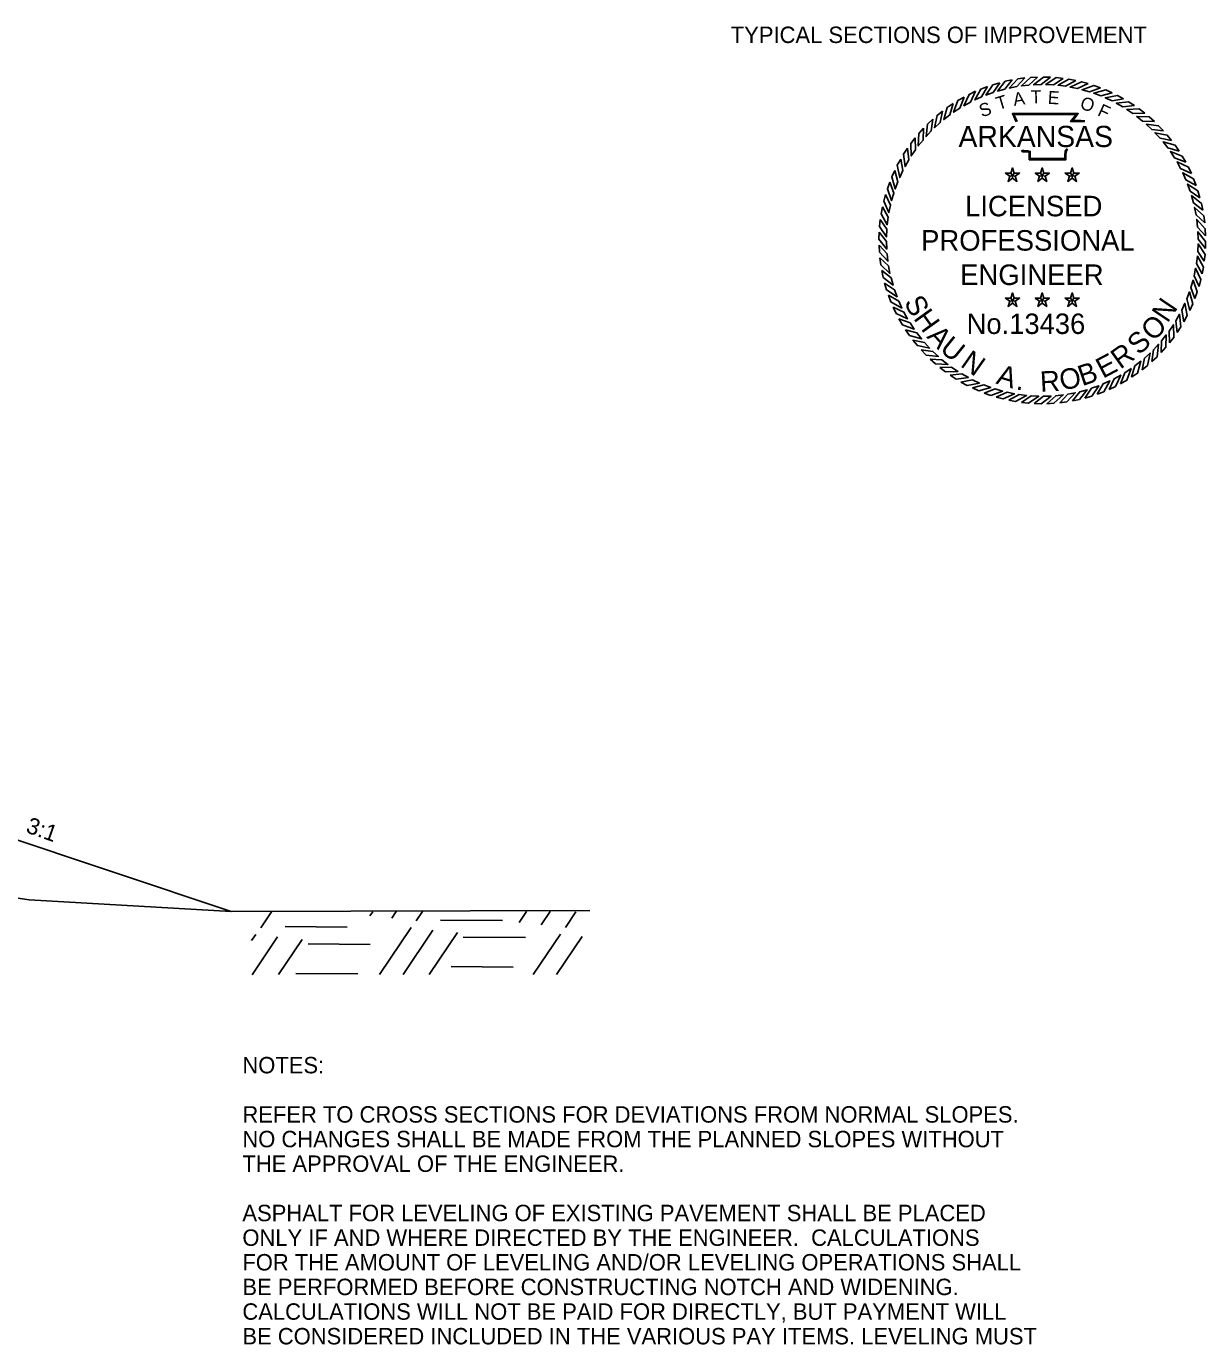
# Model space of a CAD drawing. Extents: x 1001270 to 1003428, y 1840152 to 1842912.
# Drawn here: x 1001385.4 to 1001428.47, y 1840482.07 to 1840530.22 of the extents above; entities that cross this region are included whole.
import ezdxf

# ---------------------------------------------------------------- set-up
doc = ezdxf.new("R2010")
doc.units = 0
for name, color, linetype in [('1', 7, 'Continuous'), ('19', 7, 'Continuous'), ('G-ANNO-SYMB', 7, 'Continuous')]:
    doc.layers.add(name, color=color, linetype=linetype)

msp = doc.modelspace()

# ---------------------------------------------------------------- linework, layer by layer
at = {"layer": '19'}
for p, q in [((1001392.875, 1840497.889), (1001378.544, 1840502.666)), ((1001392.875, 1840497.889), (1001405.981, 1840497.92)), ((1001393.963, 1840497.295), (1001394.355, 1840497.878)), ((1001397.948, 1840497.729), (1001398.054, 1840497.879)), ((1001398.743, 1840497.638), (1001398.909, 1840497.882)), ((1001399.638, 1840497.545), (1001399.864, 1840497.884)), ((1001403.402, 1840497.49), (1001403.664, 1840497.885)), ((1001404.197, 1840497.398), (1001404.529, 1840497.887)), ((1001405.093, 1840497.306), (1001405.473, 1840497.88)), ((1001394.852, 1840497.334), (1001397.111, 1840497.313)), ((1001398.3, 1840495.582), (1001399.453, 1840497.303)), ((1001399.155, 1840495.585), (1001400.247, 1840497.211)), ((1001400.526, 1840497.575), (1001402.787, 1840497.563)), ((1001393.623, 1840496.827), (1001393.777, 1840497.053)), ((1001393.646, 1840495.579), (1001394.572, 1840496.961)), ((1001394.601, 1840495.581), (1001395.467, 1840496.869)), ((1001395.692, 1840496.705), (1001397.951, 1840496.684)), ((1001400.11, 1840495.587), (1001401.143, 1840497.119)), ((1001401.356, 1840496.946), (1001403.627, 1840496.934)), ((1001403.91, 1840495.588), (1001404.907, 1840497.064)), ((1001404.765, 1840495.59), (1001405.702, 1840496.972)), ((1001400.914, 1840495.876), (1001403.174, 1840495.855)), ((1001395.239, 1840495.626), (1001397.509, 1840495.613))]:
    msp.add_line(p, q, dxfattribs=at)
msp.add_lwpolyline([(1001380.141, 1840499.12), (1001385.501, 1840498.309), (1001392.875, 1840497.889)], dxfattribs=at)
at = {"layer": 'G-ANNO-SYMB'}
for points in [[(1001420.502, 1840528.017), (1001420.262, 1840527.926), (1001420.037, 1840527.528), (1001420.289, 1840527.642)], [(1001420.949, 1840528.157), (1001420.703, 1840528.085), (1001420.447, 1840527.706), (1001420.708, 1840527.8)], [(1001421.405, 1840528.262), (1001421.154, 1840528.209), (1001420.87, 1840527.851), (1001421.137, 1840527.925)], [(1001421.869, 1840528.33), (1001421.614, 1840528.297), (1001421.302, 1840527.963), (1001421.575, 1840528.015)], [(1001422.336, 1840528.362), (1001422.08, 1840528.349), (1001421.743, 1840528.04), (1001422.018, 1840528.071)], [(1001422.805, 1840528.357), (1001422.548, 1840528.364), (1001422.188, 1840528.083), (1001422.465, 1840528.092)], [(1001423.271, 1840528.315), (1001423.016, 1840528.343), (1001422.635, 1840528.09), (1001422.912, 1840528.077)], [(1001423.733, 1840528.237), (1001423.481, 1840528.284), (1001423.081, 1840528.063), (1001423.356, 1840528.028)], [(1001424.187, 1840528.123), (1001423.94, 1840528.19), (1001423.524, 1840528), (1001423.795, 1840527.944)], [(1001424.631, 1840527.973), (1001424.39, 1840528.06), (1001423.96, 1840527.903), (1001424.226, 1840527.826)], [(1001419.647, 1840527.635), (1001419.425, 1840527.507), (1001419.265, 1840527.079), (1001419.496, 1840527.231)], [(1001420.067, 1840527.843), (1001419.835, 1840527.733), (1001419.642, 1840527.318), (1001419.885, 1840527.452)], [(1001425.062, 1840527.789), (1001424.828, 1840527.894), (1001424.387, 1840527.772), (1001424.647, 1840527.674)], [(1001425.477, 1840527.572), (1001425.252, 1840527.695), (1001424.803, 1840527.608), (1001425.054, 1840527.49)], [(1001418.863, 1840527.123), (1001418.664, 1840526.962), (1001418.572, 1840526.514), (1001418.777, 1840526.7)], [(1001419.245, 1840527.394), (1001419.034, 1840527.249), (1001418.907, 1840526.81), (1001419.126, 1840526.98)], [(1001425.874, 1840527.323), (1001425.659, 1840527.464), (1001425.205, 1840527.412), (1001425.446, 1840527.275)], [(1001426.25, 1840527.044), (1001426.047, 1840527.201), (1001425.59, 1840527.185), (1001425.819, 1840527.029)], [(1001418.504, 1840526.822), (1001418.317, 1840526.646), (1001418.262, 1840526.192), (1001418.451, 1840526.395)], [(1001426.603, 1840526.736), (1001426.413, 1840526.908), (1001425.956, 1840526.928), (1001426.172, 1840526.755)], [(1001426.931, 1840526.401), (1001426.754, 1840526.588), (1001426.301, 1840526.643), (1001426.503, 1840526.454)], [(1001417.861, 1840526.142), (1001417.705, 1840525.939), (1001417.721, 1840525.482), (1001417.876, 1840525.711)], [(1001418.169, 1840526.495), (1001417.997, 1840526.305), (1001417.977, 1840525.848), (1001418.15, 1840526.064)], [(1001427.231, 1840526.042), (1001427.07, 1840526.241), (1001426.622, 1840526.333), (1001426.808, 1840526.128)], [(1001417.582, 1840525.766), (1001417.442, 1840525.551), (1001417.493, 1840525.097), (1001417.631, 1840525.337)], [(1001427.502, 1840525.66), (1001427.357, 1840525.872), (1001426.918, 1840525.998), (1001427.088, 1840525.779)], [(1001427.743, 1840525.258), (1001427.615, 1840525.48), (1001427.187, 1840525.64), (1001427.339, 1840525.409)], [(1001417.333, 1840525.369), (1001417.21, 1840525.144), (1001417.297, 1840524.695), (1001417.415, 1840524.946)], [(1001427.951, 1840524.838), (1001427.841, 1840525.07), (1001427.427, 1840525.263), (1001427.56, 1840525.02)], [(1001417.116, 1840524.954), (1001417.011, 1840524.72), (1001417.133, 1840524.279), (1001417.231, 1840524.539)], [(1001421.416, 1840524.774), (1001421.354, 1840524.858), (1001421.156, 1840524.858), (1001421.317, 1840524.742)], [(1001421.416, 1840524.774), (1001421.317, 1840524.742), (1001421.255, 1840524.554), (1001421.416, 1840524.67)], [(1001421.416, 1840524.774), (1001421.477, 1840524.858), (1001421.416, 1840525.047), (1001421.354, 1840524.858)], [(1001421.416, 1840524.774), (1001421.515, 1840524.742), (1001421.675, 1840524.858), (1001421.477, 1840524.858)], [(1001421.416, 1840524.774), (1001421.416, 1840524.67), (1001421.576, 1840524.554), (1001421.515, 1840524.742)], [(1001422.507, 1840524.774), (1001422.445, 1840524.858), (1001422.247, 1840524.858), (1001422.408, 1840524.742)], [(1001422.507, 1840524.774), (1001422.408, 1840524.742), (1001422.346, 1840524.554), (1001422.507, 1840524.67)], [(1001422.507, 1840524.774), (1001422.568, 1840524.858), (1001422.507, 1840525.047), (1001422.445, 1840524.858)], [(1001422.507, 1840524.774), (1001422.606, 1840524.742), (1001422.766, 1840524.858), (1001422.568, 1840524.858)], [(1001422.507, 1840524.774), (1001422.507, 1840524.67), (1001422.667, 1840524.554), (1001422.606, 1840524.742)], [(1001423.598, 1840524.774), (1001423.536, 1840524.858), (1001423.338, 1840524.858), (1001423.498, 1840524.742)], [(1001423.598, 1840524.774), (1001423.498, 1840524.742), (1001423.437, 1840524.554), (1001423.598, 1840524.67)], [(1001423.598, 1840524.774), (1001423.659, 1840524.858), (1001423.598, 1840525.047), (1001423.536, 1840524.858)], [(1001423.598, 1840524.774), (1001423.697, 1840524.742), (1001423.857, 1840524.858), (1001423.659, 1840524.858)], [(1001423.598, 1840524.774), (1001423.598, 1840524.67), (1001423.758, 1840524.554), (1001423.697, 1840524.742)], [(1001428.126, 1840524.404), (1001428.034, 1840524.643), (1001427.636, 1840524.868), (1001427.75, 1840524.616)], [(1001416.932, 1840524.523), (1001416.846, 1840524.281), (1001417.002, 1840523.852), (1001417.079, 1840524.118)], [(1001428.266, 1840523.956), (1001428.193, 1840524.203), (1001427.814, 1840524.458), (1001427.908, 1840524.198)], [(1001416.782, 1840524.079), (1001416.715, 1840523.832), (1001416.905, 1840523.415), (1001416.961, 1840523.687)], [(1001428.37, 1840523.5), (1001428.317, 1840523.751), (1001427.959, 1840524.036), (1001428.033, 1840523.768)], [(1001416.59, 1840523.163), (1001416.562, 1840522.908), (1001416.815, 1840522.527), (1001416.828, 1840522.803)], [(1001416.668, 1840523.625), (1001416.621, 1840523.373), (1001416.842, 1840522.973), (1001416.877, 1840523.248)], [(1001428.438, 1840523.036), (1001428.405, 1840523.291), (1001428.071, 1840523.603), (1001428.123, 1840523.33)], [(1001428.47, 1840522.569), (1001428.457, 1840522.825), (1001428.148, 1840523.162), (1001428.179, 1840522.887)], [(1001416.548, 1840522.696), (1001416.541, 1840522.44), (1001416.822, 1840522.08), (1001416.814, 1840522.357)], [(1001428.465, 1840522.101), (1001428.472, 1840522.357), (1001428.191, 1840522.717), (1001428.2, 1840522.44)], [(1001416.543, 1840522.228), (1001416.556, 1840521.972), (1001416.865, 1840521.635), (1001416.834, 1840521.91)], [(1001428.423, 1840521.634), (1001428.451, 1840521.889), (1001428.198, 1840522.27), (1001428.185, 1840521.994)], [(1001416.575, 1840521.761), (1001416.608, 1840521.506), (1001416.942, 1840521.194), (1001416.89, 1840521.467)], [(1001428.345, 1840521.172), (1001428.392, 1840521.424), (1001428.171, 1840521.824), (1001428.136, 1840521.549)], [(1001416.643, 1840521.297), (1001416.696, 1840521.046), (1001417.054, 1840520.761), (1001416.981, 1840521.029)], [(1001428.231, 1840520.718), (1001428.298, 1840520.966), (1001428.108, 1840521.382), (1001428.052, 1840521.11)], [(1001416.748, 1840520.841), (1001416.82, 1840520.594), (1001417.199, 1840520.339), (1001417.105, 1840520.599)], [(1001428.081, 1840520.274), (1001428.168, 1840520.516), (1001428.011, 1840520.945), (1001427.934, 1840520.679)], [(1001416.888, 1840520.394), (1001416.979, 1840520.154), (1001417.377, 1840519.929), (1001417.263, 1840520.181)], [(1001421.416, 1840520.206), (1001421.354, 1840520.29), (1001421.156, 1840520.29), (1001421.317, 1840520.174)], [(1001421.416, 1840520.206), (1001421.477, 1840520.29), (1001421.416, 1840520.479), (1001421.354, 1840520.29)], [(1001421.416, 1840520.206), (1001421.515, 1840520.174), (1001421.675, 1840520.29), (1001421.477, 1840520.29)], [(1001422.507, 1840520.206), (1001422.445, 1840520.29), (1001422.247, 1840520.29), (1001422.408, 1840520.174)], [(1001422.507, 1840520.206), (1001422.568, 1840520.29), (1001422.507, 1840520.479), (1001422.445, 1840520.29)], [(1001422.507, 1840520.206), (1001422.606, 1840520.174), (1001422.766, 1840520.29), (1001422.568, 1840520.29)], [(1001423.598, 1840520.206), (1001423.536, 1840520.29), (1001423.338, 1840520.29), (1001423.498, 1840520.174)], [(1001423.598, 1840520.206), (1001423.659, 1840520.29), (1001423.598, 1840520.479), (1001423.536, 1840520.29)], [(1001423.598, 1840520.206), (1001423.697, 1840520.174), (1001423.857, 1840520.29), (1001423.659, 1840520.29)], [(1001427.898, 1840519.843), (1001428.002, 1840520.077), (1001427.88, 1840520.518), (1001427.782, 1840520.259)], [(1001417.062, 1840519.959), (1001417.172, 1840519.727), (1001417.587, 1840519.534), (1001417.453, 1840519.777)], [(1001421.416, 1840520.206), (1001421.317, 1840520.174), (1001421.255, 1840519.985), (1001421.416, 1840520.102)], [(1001421.416, 1840520.206), (1001421.416, 1840520.102), (1001421.576, 1840519.985), (1001421.515, 1840520.174)], [(1001422.507, 1840520.206), (1001422.408, 1840520.174), (1001422.346, 1840519.985), (1001422.507, 1840520.102)], [(1001422.507, 1840520.206), (1001422.507, 1840520.102), (1001422.667, 1840519.985), (1001422.606, 1840520.174)], [(1001423.598, 1840520.206), (1001423.498, 1840520.174), (1001423.437, 1840519.985), (1001423.598, 1840520.102)], [(1001423.598, 1840520.206), (1001423.598, 1840520.102), (1001423.758, 1840519.985), (1001423.697, 1840520.174)], [(1001427.68, 1840519.428), (1001427.803, 1840519.653), (1001427.716, 1840520.102), (1001427.598, 1840519.851)], [(1001417.27, 1840519.539), (1001417.398, 1840519.317), (1001417.827, 1840519.157), (1001417.674, 1840519.388)], [(1001427.152, 1840518.655), (1001427.309, 1840518.858), (1001427.293, 1840519.315), (1001427.137, 1840519.086)], [(1001427.431, 1840519.031), (1001427.572, 1840519.246), (1001427.52, 1840519.7), (1001427.383, 1840519.46)], [(1001417.511, 1840519.137), (1001417.656, 1840518.925), (1001418.095, 1840518.799), (1001417.925, 1840519.018)], [(1001426.844, 1840518.302), (1001427.016, 1840518.493), (1001427.036, 1840518.949), (1001426.863, 1840518.733)], [(1001417.782, 1840518.755), (1001417.943, 1840518.556), (1001418.391, 1840518.464), (1001418.205, 1840518.669)], [(1001418.083, 1840518.396), (1001418.259, 1840518.209), (1001418.713, 1840518.154), (1001418.511, 1840518.343)], [(1001426.509, 1840517.975), (1001426.696, 1840518.151), (1001426.751, 1840518.605), (1001426.562, 1840518.403)], [(1001418.41, 1840518.061), (1001418.601, 1840517.889), (1001419.057, 1840517.869), (1001418.841, 1840518.042)], [(1001425.768, 1840517.403), (1001425.98, 1840517.548), (1001426.106, 1840517.987), (1001425.887, 1840517.817)], [(1001426.15, 1840517.674), (1001426.35, 1840517.835), (1001426.441, 1840518.283), (1001426.236, 1840518.097)], [(1001418.763, 1840517.753), (1001418.966, 1840517.596), (1001419.423, 1840517.612), (1001419.194, 1840517.768)], [(1001419.139, 1840517.474), (1001419.354, 1840517.334), (1001419.808, 1840517.385), (1001419.568, 1840517.523)], [(1001424.946, 1840516.954), (1001425.178, 1840517.064), (1001425.371, 1840517.479), (1001425.128, 1840517.345)], [(1001425.366, 1840517.162), (1001425.588, 1840517.29), (1001425.749, 1840517.718), (1001425.517, 1840517.566)], [(1001419.536, 1840517.225), (1001419.761, 1840517.102), (1001420.21, 1840517.189), (1001419.959, 1840517.307)], [(1001419.951, 1840517.008), (1001420.185, 1840516.903), (1001420.626, 1840517.025), (1001420.367, 1840517.123)], [(1001420.382, 1840516.824), (1001420.624, 1840516.738), (1001421.053, 1840516.894), (1001420.787, 1840516.971)], [(1001423.608, 1840516.535), (1001423.859, 1840516.588), (1001424.144, 1840516.946), (1001423.876, 1840516.873)], [(1001424.065, 1840516.64), (1001424.311, 1840516.712), (1001424.566, 1840517.091), (1001424.306, 1840516.997)], [(1001424.512, 1840516.78), (1001424.751, 1840516.871), (1001424.976, 1840517.269), (1001424.724, 1840517.155)], [(1001420.826, 1840516.674), (1001421.074, 1840516.607), (1001421.49, 1840516.797), (1001421.218, 1840516.853)], [(1001421.28, 1840516.56), (1001421.532, 1840516.513), (1001421.932, 1840516.734), (1001421.657, 1840516.769)], [(1001421.742, 1840516.482), (1001421.997, 1840516.454), (1001422.379, 1840516.707), (1001422.102, 1840516.72)], [(1001422.209, 1840516.44), (1001422.465, 1840516.433), (1001422.825, 1840516.714), (1001422.548, 1840516.705)], [(1001422.677, 1840516.435), (1001422.933, 1840516.448), (1001423.27, 1840516.757), (1001422.995, 1840516.726)], [(1001423.144, 1840516.467), (1001423.399, 1840516.5), (1001423.711, 1840516.834), (1001423.439, 1840516.782)]]:
    msp.add_lwpolyline(points, close=True, dxfattribs=at)
for points in [[(1001421.551, 1840526.729), (1001421.412, 1840527.03), (1001423.818, 1840527.031), (1001423.617, 1840526.778), (1001423.781, 1840526.781), (1001423.917, 1840526.782), (1001424.054, 1840526.768)], [(1001421.585, 1840526.744), (1001421.471, 1840526.992), (1001423.739, 1840526.993), (1001423.537, 1840526.739), (1001423.781, 1840526.743), (1001423.915, 1840526.744), (1001424.049, 1840526.73)], [(1001423.439, 1840525.72), (1001423.398, 1840525.687), (1001423.384, 1840525.637), (1001423.371, 1840525.512), (1001423.371, 1840525.346), (1001422.027, 1840525.346), (1001422.027, 1840525.57), (1001422.027, 1840525.62), (1001421.973, 1840525.637), (1001421.782, 1840525.637), (1001421.748, 1840525.689)], [(1001423.415, 1840525.75), (1001423.364, 1840525.709), (1001423.347, 1840525.644), (1001423.333, 1840525.514), (1001423.333, 1840525.384), (1001422.065, 1840525.384), (1001422.065, 1840525.57), (1001422.065, 1840525.648), (1001421.979, 1840525.675), (1001421.802, 1840525.675), (1001421.78, 1840525.709)]]:
    msp.add_lwpolyline(points, dxfattribs=at)

# ---------------------------------------------------------------- texts
at = {"layer": '1'}
msp.add_text('TYPICAL SECTIONS OF IMPROVEMENT', height=0.6, dxfattribs=at).set_placement((1001411.127, 1840529.607))
at = {"layer": '19'}
msp.add_text('3:1', height=0.6, rotation=340.4943, dxfattribs=at).set_placement((1001385.347, 1840500.787))
for s, p in [('NOTES:', (1001393.288, 1840491.976)), ('REFER TO CROSS SECTIONS FOR DEVIATIONS FROM NORMAL SLOPES.', (1001393.288, 1840490.176)), ('NO CHANGES SHALL BE MADE FROM THE PLANNED SLOPES WITHOUT', (1001393.288, 1840489.276)), ('THE APPROVAL OF THE ENGINEER.', (1001393.288, 1840488.376)), ('ASPHALT FOR LEVELING OF EXISTING PAVEMENT SHALL BE PLACED', (1001393.288, 1840486.576)), ('ONLY IF AND WHERE DIRECTED BY THE ENGINEER.  CALCULATIONS', (1001393.288, 1840485.676)), ('FOR THE AMOUNT OF LEVELING AND/OR LEVELING OPERATIONS SHALL', (1001393.288, 1840484.776)), ('BE PERFORMED BEFORE CONSTRUCTING NOTCH AND WIDENING.', (1001393.288, 1840483.876)), ('CALCULATIONS WILL NOT BE PAID FOR DIRECTLY, BUT PAYMENT WILL', (1001393.288, 1840482.976)), ('BE CONSIDERED INCLUDED IN THE VARIOUS PAY ITEMS. LEVELING MUST ', (1001393.288, 1840482.076))]:
    msp.add_text(s, height=0.6, dxfattribs=at).set_placement(p)
at = {"layer": 'G-ANNO-SYMB'}
for s, height, rotation, p in [('T', 0.475, 16.9015, (1001420.901, 1840527.157)), ('A', 0.475, 8.6788, (1001421.477, 1840527.308)), ('T', 0.475, 1.4789, (1001422.09, 1840527.402)), ('E', 0.475, 356.672, (1001422.698, 1840527.388)), ('O', 0.475, 341.2218, (1001423.85, 1840527.225)), ('S', 0.475, 19.7726, (1001420.298, 1840526.886)), ('F', 0.475, 335.3628, (1001424.49, 1840526.975)), ('ARKANSAS', 0.7747, 360, (1001419.445, 1840525.807)), ('LICENSED', 0.75, 360, (1001419.685, 1840523.278)), ('PROFESSIONAL', 0.75, 360, (1001418.078, 1840522.024)), ('ENGINEER', 0.75, 360, (1001419.507, 1840520.769)), ('S', 0.75, 298.1636, (1001417.439, 1840520.139)), ('N', 0.75, 56.1007, (1001427.08, 1840519.355)), ('H', 0.75, 305.619, (1001417.78, 1840519.551)), ('No.13436', 0.747, 360, (1001419.743, 1840518.981)), ('O', 0.75, 44.7757, (1001426.56, 1840518.68)), ('A', 0.75, 313.4472, (1001418.257, 1840518.866)), ('U', 0.75, 320.9026, (1001418.724, 1840518.377)), ('S', 0.75, 43.4878, (1001426.044, 1840518.182)), ('N', 0.75, 324.9326, (1001419.48, 1840517.819)), ('R', 0.75, 35.6597, (1001425.355, 1840517.673)), ('B', 0.75, 18.885, (1001423.963, 1840517.069)), ('E', 0.75, 27.8315, (1001424.721, 1840517.34)), ('A', 0.75, 343.0991, (1001420.787, 1840517.175)), ('R', 0.75, 3.2287, (1001422.444, 1840516.862)), ('O', 0.75, 11.4296, (1001423.212, 1840516.91)), ('.', 0.75, 351.3, (1001421.525, 1840516.957))]:
    msp.add_text(s, height=height, rotation=rotation, dxfattribs=at).set_placement(p)

doc.saveas('drawing.dxf')
